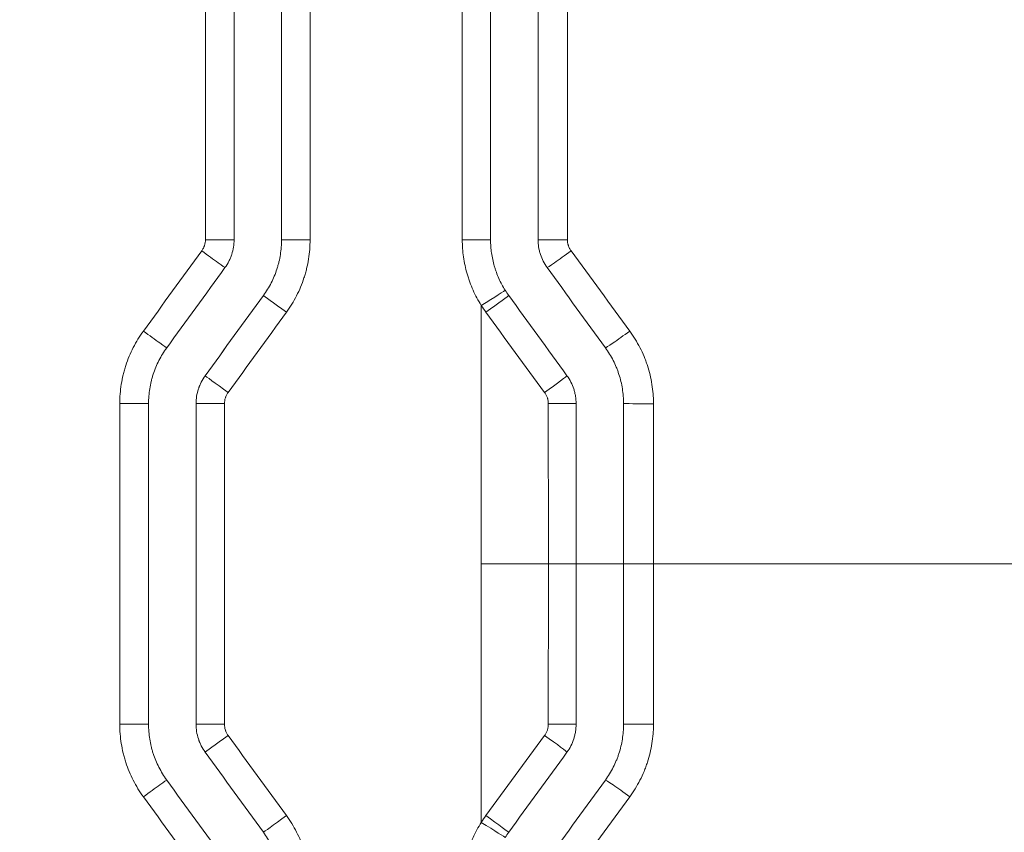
# Model space of a CAD drawing. Header units: millimetres. Extents: x 0 to 594, y 0 to 420.
# Tile 679 of 915: x 279.29 to 284.47, y 332.7 to 336.98. Entities that reach past the tile are written whole.
import ezdxf

# ---------------------------------------------------------------- set-up
doc = ezdxf.new("R2010")
doc.units = ezdxf.units.MM
doc.layers.add('1', color=7, linetype='Continuous', true_color=0xffffff)
doc.styles.add('Arial Unicode MS', font='txt')
doc.dimstyles.get("Standard").update_dxf_attribs({"dimtxt": 0.18, "dimasz": 0.18, "dimexe": 0.18, "dimexo": 0.0625, "dimgap": 0.09, "dimtad": 0, "dimtih": 1, "dimtoh": 1, "dimdec": 4, "dimzin": 0, "dimdsep": 46, "dimtxsty": 'Standard', "dimcen": 0.09, "dimadec": 0, "dimazin": 0, "dimtfac": 1, "dimtdec": 4, "dimtofl": 0, "dimtmove": 0, "dimatfit": 3, "dimfxl": 0, "dimtolj": 1, "dimtzin": 0, "dimarcsym": 0})

# ---------------------------------------------------------------- blocks, each defined once
blk = doc.blocks.new('_U2')
at = {"layer": '1', "color": 18, "lineweight": 13}
for p, q in [((142.3008, 334.4792), (142.3008, 394.7968)), ((368.28, 363.0393), (368.28, 394.7968)), ((142.3008, 392.7968), (235.4192, 392.7968)), ((368.28, 392.7968), (275.1617, 392.7968))]:
    blk.add_line(p, q, dxfattribs=at)
at = {"layer": '1', "color": 18}
for points in [[(142.3008, 392.7968), (145.8008, 393.7346), (145.8008, 391.8589)], [(368.28, 392.7968), (364.78, 391.8589), (364.78, 393.7346)]]:
    blk.add_solid(points, dxfattribs=at)
at = {"layer": '1', "color": 18, "linetype": 'Continuous', "lineweight": 13, "char_height": 2.5, "attachment_point": 7, "line_spacing_factor": 1.047437, "style": 'Arial Unicode MS'}
for s, insert in [('\\fArial Unicode MS|b0|i0;\\W1.0000;4.5', (237.0517, 390.9192)), ('\\fArial Unicode MS|b0|i0;\\W1.0000; LIFT POINT SPAN', (244.1567, 390.9192))]:
    blk.add_mtext(s, dxfattribs=dict(at, insert=insert))

msp = doc.modelspace()

# ---------------------------------------------------------------- linework, layer by layer
at = {"layer": '1', "color": 155, "linetype": 'Continuous', "lineweight": 13}
for p, q in [((280.2658, 335.8211), (280.2658, 337.5062)), ((280.6666, 335.8211), (280.6666, 337.5062)), ((280.8166, 337.5062), (280.8166, 335.8211)), ((281.6177, 335.8211), (281.6177, 337.5062)), ((280.2658, 335.8211), (280.4166, 335.8211)), ((280.6666, 335.8211), (280.6666, 335.8211)), ((280.8166, 335.8211), (280.6666, 335.8211)), ((281.6177, 335.8211), (281.7666, 335.8211)), ((280.5711, 335.5273), (280.5711, 335.5273)), ((280.2643, 335.105), (280.2643, 335.105)), ((279.8151, 334.9581), (279.9665, 334.9581)), ((279.8151, 333.2705), (279.8151, 334.9581)), ((280.2166, 334.9581), (280.2166, 334.9581)), ((280.2166, 333.2705), (280.2166, 334.9581)), ((280.3659, 334.9581), (280.2166, 334.9581)), ((280.3659, 334.9581), (280.3659, 333.2705)), ((279.9665, 333.2705), (279.8151, 333.2705)), ((280.2166, 333.2705), (280.2166, 333.2705)), ((280.2166, 333.2705), (280.3659, 333.2705)), ((280.2643, 333.1236), (280.2643, 333.1236)), ((280.5711, 332.7014), (280.5711, 332.7014))]:
    msp.add_line(p, q, dxfattribs=at)
at = {"layer": '1', "color": 155, "linetype": 'Continuous', "lineweight": 18}
for p, q in [((280.4166, 335.8211), (280.4166, 337.5062)), ((280.6666, 337.5062), (280.6666, 335.8211)), ((281.7666, 337.5062), (281.7666, 335.8211)), ((279.9665, 333.2705), (279.9665, 334.9581)), ((280.2166, 334.9581), (280.2166, 333.2705))]:
    msp.add_line(p, q, dxfattribs=at)
at = {"layer": '1', "color": 155, "linetype": 'Continuous', "lineweight": 13}
for centre, major_axis, ratio, start_param, end_param in [((282.1665, 335.8211), (0.15, 0), 0.000318, 3.167739, 4.742006), ((280.2475, 335.7624), (-0.1213, 0.0882), 0.00321, 1.566378, 3.137624), ((282.1856, 335.7624), (0.1214, 0.0881), 0.018248, 3.163932, 4.736912), ((281.7166, 335.4747), (0.1269, 0.0799), 0.004248, 4.719134, 6.28993), ((280.7455, 337.0487), (-113.0247, -155.5674), 0.003917, 1.561148, 1.563862), ((280.6925, 335.4391), (0.1214, -0.0882), 0.000819, 3.148041, 4.711262), ((281.7407, 335.4391), (-0.1214, -0.0882), 0.005431, 1.578269, 3.148041), ((280.8442, 336.8476), (-109.5083, -150.5203), 0.003792, 1.561392, 1.564197), ((279.9407, 335.3402), (-0.1213, 0.0882), 0.004859, 1.564109, 3.135354), ((282.4922, 335.3402), (0.1214, 0.0881), 0.027236, 3.175407, 4.748262), ((280.3857, 335.0169), (0.1213, -0.0882), 0.002467, 3.148041, 4.708993), ((282.0475, 335.0169), (-0.1214, -0.0882), 0.014944, 1.590918, 3.148042), ((282.0666, 334.9581), (-0.15, 0), 0.000298, 1.596876, 3.149564), ((282.6163, 334.9581), (0.15, 0), 0.00139, 3.189563, 4.763653), ((282.0666, 333.2705), (0.15, 0), 0.000298, 6.275214, 7.827902), ((282.6163, 333.2705), (-0.15, 0), 0.00139, 4.661125, 6.235215), ((280.3857, 333.2118), (-0.1213, -0.0882), 0.002467, 4.715785, 6.276737), ((280.8198, 331.5131), (104.914, -144.2046), 0.003632, 1.577005, 1.579933), ((282.0475, 333.2118), (0.1214, -0.0882), 0.014944, 6.276736, 7.83386), ((280.7316, 331.2488), (110.8117, -152.521), 0.00384, 1.57753, 1.580299), ((279.9407, 332.8885), (0.1213, 0.0882), 0.004859, 0.006238, 1.577483), ((282.4922, 332.8885), (-0.1214, 0.0881), 0.027236, 4.676515, 6.249371), ((280.6925, 332.7895), (-0.1214, -0.0882), 0.000819, 4.713516, 6.276737), ((281.7407, 332.7895), (0.1214, -0.0882), 0.005431, 6.276737, 7.846509), ((281.7166, 332.7539), (0.1269, -0.0799), 0.004248, 6.276441, 7.847237)]:
    msp.add_ellipse(centre, major_axis=major_axis, ratio=ratio, start_param=start_param, end_param=end_param, dxfattribs=at)
at = {"layer": '1', "color": 155, "linetype": 'Continuous', "lineweight": 18}
for centre, major_axis, ratio, start_param, end_param in [((280.825, 337.4653), (-107.6888, -148.222), 0.003732, 1.558575, 1.561424), ((280.83, 337.0451), (-107.6043, -148.1056), 0.003729, 1.560406, 1.563257), ((280.9084, 330.8575), (117.2775, -161.422), 0.004064, 1.579266, 1.581882), ((280.823, 330.7714), (107.4425, -147.883), 0.003724, 1.580148, 1.583003)]:
    msp.add_ellipse(centre, major_axis=major_axis, ratio=ratio, start_param=start_param, end_param=end_param, dxfattribs=at)
for points, degree in [([(282.0166, 337.5062), (282.0166, 336.9445), (282.0166, 336.3828), (282.0166, 335.8211)], 3), ([(282.0643, 335.6742), (282.1666, 335.5335), (282.2688, 335.3927), (282.371, 335.252)], 3), ([(281.8435, 335.5547), (281.8494, 335.5454), (281.8556, 335.5362), (281.8621, 335.5273)], 3), ([(281.8621, 335.5273), (281.9643, 335.3865), (282.0666, 335.2458), (282.1688, 335.105)], 3), ([(282.2166, 334.9581), (282.2166, 334.6768), (282.2166, 334.3956), (282.2166, 334.1143)], 3), ([(282.4665, 334.9581), (282.4665, 334.6768), (282.4665, 334.3956), (282.4665, 334.1143)], 3), ([(282.2165, 334.1143), (282.2999, 334.1143), (282.3832, 334.1143), (282.4665, 334.1143)], 3), ([(282.2166, 334.1143), (282.2166, 334.0703), (282.2166, 334.0263), (282.2166, 333.9822)], 3), ([(282.4665, 334.1143), (282.4665, 333.8331), (282.4665, 333.5518), (282.4665, 333.2705)], 3), ([(282.2166, 333.2705), (282.2166, 333.9832)], 1), ([(282.1688, 333.1236), (282.0666, 332.9829), (281.9643, 332.8421), (281.8621, 332.7014)], 3), ([(282.371, 332.9767), (282.2688, 332.8359), (282.1666, 332.6952), (282.0643, 332.5544)], 3), ([(281.8621, 332.7014), (281.8556, 332.6924), (281.8494, 332.6833), (281.8435, 332.674)], 3)]:
    msp.add_open_spline(points, degree=degree, dxfattribs=at)
at = {"layer": '1', "color": 155, "linetype": 'Continuous', "lineweight": 13}
for points in [[(282.1708, 337.5062), (282.1708, 336.9445), (282.1709, 336.3828), (282.171, 335.8211)], [(279.9395, 335.3402), (280.0419, 335.4809), (280.1443, 335.6216), (280.2467, 335.7624)], [(282.1902, 335.7623), (282.2931, 335.6216), (282.3961, 335.4808), (282.499, 335.34)], [(281.7178, 335.4747), (281.7255, 335.4626), (281.7336, 335.4507), (281.7421, 335.4391)], [(282.0512, 335.0168), (281.9482, 335.1576), (281.8452, 335.2983), (281.7421, 335.4391)], [(282.0707, 334.1143), (282.0706, 334.3956), (282.0705, 334.6768), (282.0705, 334.958)], [(282.624, 334.9579), (282.6241, 334.6767), (282.6242, 334.3955), (282.6243, 334.1143)], [(282.0705, 333.2706), (282.0705, 333.5518), (282.0706, 333.8331), (282.0707, 334.1143)], [(282.6243, 334.1143), (282.6242, 333.8331), (282.6241, 333.5519), (282.624, 333.2707)], [(281.7421, 332.7895), (281.8452, 332.9303), (281.9482, 333.071), (282.0512, 333.2118)], [(280.2467, 332.4663), (280.1443, 332.607), (280.0419, 332.7477), (279.9395, 332.8885)], [(282.499, 332.8886), (282.3961, 332.7478), (282.2931, 332.6071), (282.1902, 332.4663)], [(281.7178, 332.7539), (281.7255, 332.766), (281.7336, 332.7779), (281.7421, 332.7895)]]:
    msp.add_open_spline(points, degree=3, dxfattribs=at)
for points, knots in [([(280.2467, 335.7624), (280.2498, 335.7666), (280.2525, 335.7711), (280.2561, 335.7781), (280.2577, 335.7816), (280.2591, 335.7853), (280.2601, 335.7878), (280.2605, 335.789), (280.2625, 335.7953), (280.2637, 335.8004), (280.2654, 335.8107), (280.2658, 335.8159), (280.2658, 335.8211)], [0, 0, 0, 0, 0.25, 0.25, 0.375, 0.4375, 0.4375, 0.5, 0.5, 0.75, 0.75, 1, 1, 1, 1]), ([(280.5711, 335.5273), (280.5789, 335.5379), (280.5862, 335.5488), (280.5998, 335.5711), (280.6125, 335.5939), (280.6234, 335.6175), (280.6334, 335.6416), (280.638, 335.6539), (280.6431, 335.6695), (280.6441, 335.6726), (280.646, 335.679), (280.6469, 335.6821), (280.6496, 335.6916), (280.6512, 335.698), (280.6558, 335.7171), (280.6609, 335.7428), (280.664, 335.7687), (280.6661, 335.7948), (280.6666, 335.8079), (280.6666, 335.8211)], [0, 0, 0, 0, 0.125, 0.125, 0.25, 0.375, 0.375, 0.5, 0.5, 0.53125, 0.53125, 0.5625, 0.5625, 0.625, 0.625, 0.75, 0.875, 0.875, 1, 1, 1, 1]), ([(280.8166, 335.8211), (280.8166, 335.804), (280.8159, 335.7869), (280.8132, 335.753), (280.8092, 335.7192), (280.8025, 335.6859), (280.7966, 335.661), (280.7944, 335.6528), (280.7909, 335.6404), (280.7897, 335.6363), (280.7872, 335.6281), (280.7859, 335.624), (280.7793, 335.6037), (280.7734, 335.5877), (280.7604, 335.5564), (280.7462, 335.5257), (280.7296, 335.4961), (280.7118, 335.4672), (280.7023, 335.453), (280.6922, 335.4391)], [0, 0, 0, 0, 0.125, 0.125, 0.25, 0.375, 0.375, 0.4375, 0.4375, 0.46875, 0.46875, 0.5, 0.5, 0.625, 0.625, 0.75, 0.875, 0.875, 1, 1, 1, 1]), ([(281.7178, 335.4747), (281.7096, 335.4877), (281.6942, 335.5141), (281.6741, 335.5552), (281.6625, 335.5835), (281.656, 335.6014), (281.6547, 335.6051), (281.6522, 335.6123), (281.6485, 335.6232), (281.6451, 335.6341), (281.6388, 335.656), (281.6315, 335.6855), (281.6235, 335.7301), (281.6203, 335.7603), (281.6182, 335.7906), (281.6177, 335.8058), (281.6177, 335.8211)], [0, 0, 0, 0, 0.125, 0.25, 0.375, 0.375, 0.40625, 0.40625, 0.4375, 0.5, 0.5, 0.625, 0.75, 0.875, 0.875, 1, 1, 1, 1]), ([(282.171, 335.8211), (282.171, 335.8158), (282.1714, 335.8106), (282.1726, 335.8028), (282.1734, 335.799), (282.1744, 335.7952), (282.1751, 335.7926), (282.1755, 335.7914), (282.1776, 335.7851), (282.1796, 335.7803), (282.1831, 335.7734), (282.1844, 335.7711), (282.1872, 335.7666), (282.1886, 335.7645), (282.1902, 335.7623)], [0, 0, 0, 0, 0.25, 0.25, 0.375, 0.4375, 0.4375, 0.5, 0.5, 0.75, 0.75, 0.875, 0.875, 1, 1, 1, 1]), ([(281.7178, 334.1143), (281.7178, 334.5101), (281.7178, 334.9636), (281.7178, 335.4171), (281.7178, 335.4747)], [0, 0, 0, 0, 0.872891, 1, 1, 1, 1]), ([(279.8151, 334.9581), (279.8151, 334.9752), (279.8158, 334.9923), (279.8185, 335.0262), (279.8225, 335.06), (279.8292, 335.0933), (279.8351, 335.1182), (279.8373, 335.1265), (279.8408, 335.1388), (279.842, 335.1429), (279.8445, 335.1511), (279.8458, 335.1552), (279.8524, 335.1756), (279.8583, 335.1915), (279.8713, 335.2228), (279.8855, 335.2536), (279.9021, 335.2831), (279.9199, 335.3121), (279.9294, 335.3263), (279.9395, 335.3402)], [0, 0, 0, 0, 0.125, 0.125, 0.25, 0.375, 0.375, 0.4375, 0.4375, 0.46875, 0.46875, 0.5, 0.5, 0.625, 0.625, 0.75, 0.875, 0.875, 1, 1, 1, 1]), ([(282.499, 335.34), (282.5091, 335.3262), (282.5186, 335.312), (282.5365, 335.283), (282.5532, 335.2534), (282.5675, 335.2225), (282.5774, 335.1989), (282.5805, 335.1909), (282.585, 335.1788), (282.5865, 335.1748), (282.5893, 335.1667), (282.5907, 335.1626), (282.5973, 335.1423), (282.6019, 335.1259), (282.6099, 335.0929), (282.6165, 335.0597), (282.6206, 335.0261), (282.6226, 335.0006), (282.6234, 334.9879), (282.6238, 334.975), (282.6239, 334.9665), (282.624, 334.9622), (282.624, 334.9579)], [0, 0, 0, 0, 0.125, 0.125, 0.25, 0.375, 0.375, 0.4375, 0.4375, 0.46875, 0.46875, 0.5, 0.5, 0.625, 0.625, 0.75, 0.875, 0.875, 0.9375, 0.96875, 0.96875, 1, 1, 1, 1]), ([(280.2166, 334.9581), (280.2166, 334.9713), (280.2176, 334.9843), (280.2217, 335.01), (280.2247, 335.0227), (280.2298, 335.0383), (280.2309, 335.0415), (280.2332, 335.0476), (280.2343, 335.0507), (280.2381, 335.0598), (280.2408, 335.0657), (280.2497, 335.0832), (280.2566, 335.0944), (280.2643, 335.105)], [0, 0, 0, 0, 0.25, 0.25, 0.5, 0.5, 0.5625, 0.5625, 0.625, 0.625, 0.75, 0.75, 1, 1, 1, 1]), ([(280.385, 335.0169), (280.3819, 335.0126), (280.3792, 335.0081), (280.3756, 335.0011), (280.374, 334.9976), (280.3726, 334.9939), (280.3716, 334.9914), (280.3712, 334.9902), (280.3692, 334.9839), (280.368, 334.9789), (280.3663, 334.9686), (280.3659, 334.9634), (280.3659, 334.9581)], [0, 0, 0, 0, 0.25, 0.25, 0.375, 0.4375, 0.4375, 0.5, 0.5, 0.75, 0.75, 1, 1, 1, 1]), ([(282.0705, 334.958), (282.0705, 334.9633), (282.0701, 334.9686), (282.0688, 334.9763), (282.068, 334.9801), (282.067, 334.984), (282.0663, 334.9865), (282.0659, 334.9878), (282.0639, 334.994), (282.0598, 335.0037), (282.0543, 335.0126), (282.0512, 335.0168)], [0, 0, 0, 0, 0.25, 0.25, 0.375, 0.4375, 0.4375, 0.5, 0.5, 0.75, 1, 1, 1, 1]), ([(281.7178, 332.7539), (281.7178, 332.8115), (281.7178, 333.265), (281.7178, 333.7185), (281.7178, 334.1143)], [0, 0, 0, 0, 0.127109, 1, 1, 1, 1]), ([(279.9395, 332.8885), (279.9294, 332.9024), (279.9199, 332.9165), (279.9021, 332.9455), (279.8855, 332.9751), (279.8713, 333.0058), (279.8583, 333.0371), (279.8524, 333.0531), (279.8458, 333.0734), (279.8445, 333.0775), (279.842, 333.0857), (279.8408, 333.0898), (279.8373, 333.1022), (279.8351, 333.1104), (279.8292, 333.1353), (279.8225, 333.1686), (279.8185, 333.2024), (279.8158, 333.2363), (279.8151, 333.2534), (279.8151, 333.2705)], [0, 0, 0, 0, 0.125, 0.125, 0.25, 0.375, 0.375, 0.5, 0.5, 0.53125, 0.53125, 0.5625, 0.5625, 0.625, 0.625, 0.75, 0.875, 0.875, 1, 1, 1, 1]), ([(280.2643, 333.1236), (280.2566, 333.1343), (280.2497, 333.1454), (280.2408, 333.1629), (280.2381, 333.1688), (280.2343, 333.1779), (280.2332, 333.181), (280.2309, 333.1872), (280.2298, 333.1903), (280.2247, 333.2059), (280.2217, 333.2186), (280.2176, 333.2443), (280.2166, 333.2573), (280.2166, 333.2705)], [0, 0, 0, 0, 0.25, 0.25, 0.375, 0.375, 0.4375, 0.4375, 0.5, 0.5, 0.75, 0.75, 1, 1, 1, 1]), ([(280.3659, 333.2705), (280.3659, 333.2653), (280.3663, 333.2601), (280.368, 333.2498), (280.3692, 333.2447), (280.3712, 333.2384), (280.3716, 333.2372), (280.3726, 333.2347), (280.374, 333.231), (280.3756, 333.2275), (280.3792, 333.2205), (280.3819, 333.216), (280.385, 333.2118)], [0, 0, 0, 0, 0.25, 0.25, 0.5, 0.5, 0.5625, 0.5625, 0.625, 0.75, 0.75, 1, 1, 1, 1]), ([(282.0512, 333.2118), (282.0543, 333.2161), (282.0598, 333.225), (282.0639, 333.2346), (282.0659, 333.2409), (282.0663, 333.2421), (282.067, 333.2447), (282.068, 333.2485), (282.0688, 333.2523), (282.0701, 333.2601), (282.0705, 333.2653), (282.0705, 333.2706)], [0, 0, 0, 0, 0.25, 0.5, 0.5, 0.5625, 0.5625, 0.625, 0.75, 0.75, 1, 1, 1, 1]), ([(282.624, 333.2707), (282.624, 333.2665), (282.6239, 333.2622), (282.6238, 333.2536), (282.6234, 333.2408), (282.6226, 333.228), (282.6206, 333.2026), (282.6165, 333.1689), (282.6099, 333.1357), (282.6019, 333.1027), (282.5973, 333.0863), (282.5907, 333.066), (282.5893, 333.0619), (282.5865, 333.0538), (282.585, 333.0498), (282.5805, 333.0377), (282.5774, 333.0298), (282.5675, 333.0061), (282.5532, 332.9753), (282.5365, 332.9456), (282.5186, 332.9166), (282.5091, 332.9025), (282.499, 332.8886)], [0, 0, 0, 0, 0.03125, 0.03125, 0.0625, 0.125, 0.125, 0.25, 0.375, 0.375, 0.5, 0.5, 0.53125, 0.53125, 0.5625, 0.5625, 0.625, 0.625, 0.75, 0.875, 0.875, 1, 1, 1, 1]), ([(280.6922, 332.7895), (280.7023, 332.7757), (280.7118, 332.7615), (280.7296, 332.7325), (280.7462, 332.703), (280.7604, 332.6722), (280.7734, 332.6409), (280.7793, 332.625), (280.7859, 332.6046), (280.7872, 332.6006), (280.7897, 332.5923), (280.7909, 332.5882), (280.7944, 332.5759), (280.7966, 332.5676), (280.8025, 332.5427), (280.8092, 332.5094), (280.8132, 332.4756), (280.8159, 332.4417), (280.8166, 332.4246), (280.8166, 332.4075)], [0, 0, 0, 0, 0.125, 0.125, 0.25, 0.375, 0.375, 0.5, 0.5, 0.53125, 0.53125, 0.5625, 0.5625, 0.625, 0.625, 0.75, 0.875, 0.875, 1, 1, 1, 1]), ([(281.6177, 332.4075), (281.6177, 332.4228), (281.6182, 332.4381), (281.6203, 332.4684), (281.6235, 332.4985), (281.6315, 332.5432), (281.6388, 332.5726), (281.6451, 332.5945), (281.6485, 332.6055), (281.6522, 332.6163), (281.6547, 332.6236), (281.656, 332.6272), (281.6625, 332.6452), (281.6741, 332.6735), (281.6942, 332.7145), (281.7096, 332.7409), (281.7178, 332.7539)], [0, 0, 0, 0, 0.125, 0.125, 0.25, 0.375, 0.5, 0.5, 0.5625, 0.59375, 0.59375, 0.625, 0.625, 0.75, 0.875, 1, 1, 1, 1]), ([(280.6666, 332.4075), (280.6666, 332.4207), (280.6661, 332.4338), (280.664, 332.4599), (280.6609, 332.4859), (280.6558, 332.5115), (280.6512, 332.5306), (280.6496, 332.537), (280.6469, 332.5465), (280.646, 332.5497), (280.6441, 332.556), (280.6431, 332.5591), (280.638, 332.5748), (280.6334, 332.587), (280.6234, 332.6111), (280.6125, 332.6348), (280.5998, 332.6575), (280.5862, 332.6798), (280.5789, 332.6907), (280.5711, 332.7014)], [0, 0, 0, 0, 0.125, 0.125, 0.25, 0.375, 0.375, 0.4375, 0.4375, 0.46875, 0.46875, 0.5, 0.5, 0.625, 0.625, 0.75, 0.875, 0.875, 1, 1, 1, 1])]:
    msp.add_open_spline(points, degree=3, knots=knots, dxfattribs=at)
at = {"layer": '1', "color": 155, "linetype": 'Continuous', "lineweight": 18}
for points, knots in [([(280.3688, 335.6742), (280.3766, 335.6849), (280.3834, 335.696), (280.3923, 335.7135), (280.3951, 335.7194), (280.3988, 335.7285), (280.4, 335.7316), (280.4023, 335.7378), (280.4034, 335.7409), (280.4084, 335.7565), (280.4115, 335.7692), (280.4155, 335.7949), (280.4166, 335.8079), (280.4166, 335.8211)], [0, 0, 0, 0, 0.25, 0.25, 0.375, 0.375, 0.4375, 0.4375, 0.5, 0.5, 0.75, 0.75, 1, 1, 1, 1]), ([(280.6666, 335.8211), (280.6666, 335.8079), (280.6661, 335.7948), (280.664, 335.7687), (280.6609, 335.7428), (280.6558, 335.7171), (280.6512, 335.698), (280.6496, 335.6916), (280.6469, 335.6821), (280.646, 335.679), (280.644, 335.6726), (280.6431, 335.6695), (280.638, 335.6539), (280.6334, 335.6416), (280.6234, 335.6175), (280.6125, 335.5939), (280.5998, 335.5711), (280.5861, 335.5488), (280.5789, 335.5379), (280.5711, 335.5273)], [0, 0, 0, 0, 0.125, 0.125, 0.25, 0.375, 0.375, 0.4375, 0.4375, 0.46875, 0.46875, 0.5, 0.5, 0.625, 0.625, 0.75, 0.875, 0.875, 1, 1, 1, 1]), ([(281.7666, 335.8211), (281.7666, 335.8094), (281.767, 335.7976), (281.7687, 335.7743), (281.7711, 335.7511), (281.7772, 335.7168), (281.7829, 335.6941), (281.7877, 335.6773), (281.7903, 335.6689), (281.7931, 335.6605), (281.795, 335.6549), (281.796, 335.6522), (281.8011, 335.6383), (281.8099, 335.6166), (281.8254, 335.585), (281.8372, 335.5647), (281.8435, 335.5547)], [0, 0, 0, 0, 0.125, 0.125, 0.25, 0.375, 0.5, 0.5, 0.5625, 0.59375, 0.59375, 0.625, 0.625, 0.75, 0.875, 1, 1, 1, 1]), ([(282.0166, 335.8211), (282.0166, 335.8079), (282.0176, 335.7949), (282.0207, 335.7755), (282.022, 335.7691), (282.0243, 335.7596), (282.0251, 335.7564), (282.0269, 335.7501), (282.0278, 335.7469), (282.0329, 335.7313), (282.0379, 335.7192), (282.0497, 335.696), (282.0566, 335.6849), (282.0643, 335.6742)], [0, 0, 0, 0, 0.25, 0.25, 0.375, 0.375, 0.4375, 0.4375, 0.5, 0.5, 0.75, 0.75, 1, 1, 1, 1]), ([(279.9665, 334.9581), (279.9665, 334.9713), (279.9671, 334.9844), (279.9691, 335.0105), (279.9722, 335.0365), (279.9773, 335.0621), (279.9819, 335.0812), (279.9836, 335.0876), (279.9863, 335.0971), (279.9872, 335.1003), (279.9891, 335.1066), (279.9901, 335.1097), (279.9952, 335.1254), (279.9997, 335.1376), (280.0097, 335.1617), (280.0206, 335.1854), (280.0334, 335.2081), (280.047, 335.2304), (280.0543, 335.2413), (280.062, 335.252)], [0, 0, 0, 0, 0.125, 0.125, 0.25, 0.375, 0.375, 0.4375, 0.4375, 0.46875, 0.46875, 0.5, 0.5, 0.625, 0.625, 0.75, 0.875, 0.875, 1, 1, 1, 1]), ([(282.371, 335.252), (282.3788, 335.2413), (282.386, 335.2304), (282.3997, 335.2081), (282.4125, 335.1853), (282.4234, 335.1615), (282.4309, 335.1433), (282.4333, 335.1372), (282.4368, 335.1279), (282.4379, 335.1248), (282.44, 335.1186), (282.4411, 335.1155), (282.4461, 335.0998), (282.4497, 335.0872), (282.4558, 335.0619), (282.4608, 335.0363), (282.4639, 335.0105), (282.4659, 334.9844), (282.4665, 334.9713), (282.4665, 334.9581)], [0, 0, 0, 0, 0.125, 0.125, 0.25, 0.375, 0.375, 0.4375, 0.4375, 0.46875, 0.46875, 0.5, 0.5, 0.625, 0.625, 0.75, 0.875, 0.875, 1, 1, 1, 1]), ([(280.2643, 335.105), (280.2566, 335.0944), (280.2497, 335.0832), (280.2408, 335.0657), (280.2381, 335.0598), (280.2343, 335.0507), (280.2331, 335.0476), (280.2309, 335.0415), (280.2298, 335.0383), (280.2247, 335.0227), (280.2217, 335.01), (280.2176, 334.9843), (280.2166, 334.9713), (280.2166, 334.9581)], [0, 0, 0, 0, 0.25, 0.25, 0.375, 0.375, 0.4375, 0.4375, 0.5, 0.5, 0.75, 0.75, 1, 1, 1, 1]), ([(282.1688, 335.105), (282.1766, 335.0944), (282.1834, 335.0832), (282.1952, 335.06), (282.2002, 335.048), (282.2053, 335.0323), (282.2063, 335.0292), (282.2081, 335.0228), (282.2089, 335.0197), (282.2112, 335.0101), (282.2125, 335.0037), (282.2155, 334.9843), (282.2166, 334.9713), (282.2166, 334.9581)], [0, 0, 0, 0, 0.25, 0.25, 0.5, 0.5, 0.5625, 0.5625, 0.625, 0.625, 0.75, 0.75, 1, 1, 1, 1]), ([(282.0707, 334.1143), (282.0119, 334.1143), (281.9531, 334.1143), (281.8354, 334.1143), (281.7766, 334.1143), (281.7178, 334.1143)], [0, 0, 0, 0, 0.5, 0.5, 1, 1, 1, 1]), ([(282.0707, 334.1143), (282.0756, 334.1143), (282.0804, 334.1143), (282.09, 334.1143), (282.0995, 334.1143), (282.1088, 334.1143), (282.1158, 334.1143), (282.1181, 334.1143), (282.1226, 334.1143), (282.1249, 334.1143), (282.1315, 334.1143), (282.1402, 334.1143), (282.1483, 334.1143), (282.1543, 334.1143), (282.1562, 334.1143), (282.1601, 334.1143), (282.162, 334.1143), (282.1676, 334.1143), (282.1746, 334.1143), (282.1842, 334.1143), (282.1898, 334.1143), (282.1931, 334.1143), (282.1938, 334.1143), (282.195, 334.1143), (282.1957, 334.1143), (282.1975, 334.1143), (282.1987, 334.1143), (282.202, 334.1143), (282.206, 334.1143), (282.2092, 334.1143), (282.2112, 334.1143), (282.2122, 334.1143), (282.213, 334.1143), (282.2135, 334.1143), (282.2137, 334.1143), (282.2149, 334.1143), (282.2162, 334.1143), (282.2166, 334.1143), (282.2166, 334.1143)], [0, 0, 0, 0, 0.0625, 0.0625, 0.125, 0.1875, 0.1875, 0.21875, 0.21875, 0.25, 0.25, 0.3125, 0.375, 0.375, 0.40625, 0.40625, 0.4375, 0.4375, 0.5, 0.5625, 0.625, 0.625, 0.640625, 0.640625, 0.65625, 0.65625, 0.6875, 0.6875, 0.75, 0.8125, 0.8125, 0.84375, 0.859375, 0.859375, 0.875, 0.875, 0.9375, 1, 1, 1, 1]), ([(282.4665, 334.1143), (282.4667, 334.1143), (282.4672, 334.1143), (282.4687, 334.1143), (282.4706, 334.1143), (282.4734, 334.1143), (282.4755, 334.1143), (282.4759, 334.1143), (282.4768, 334.1143), (282.4773, 334.1143), (282.4787, 334.1143), (282.4797, 334.1143), (282.4829, 334.1143), (282.4875, 334.1143), (282.493, 334.1143), (282.4974, 334.1143), (282.4997, 334.1143), (282.5021, 334.1143), (282.5037, 334.1143), (282.5045, 334.1143), (282.5087, 334.1143), (282.5156, 334.1143), (282.527, 334.1143), (282.5352, 334.1143), (282.5416, 334.1143), (282.5437, 334.1143), (282.5481, 334.1143), (282.5503, 334.1143), (282.557, 334.1143), (282.566, 334.1143), (282.5754, 334.1143), (282.5826, 334.1143), (282.585, 334.1143), (282.5898, 334.1143), (282.5923, 334.1143), (282.5996, 334.1143), (282.6095, 334.1143), (282.6193, 334.1143), (282.6243, 334.1143)], [0, 0, 0, 0, 0.0625, 0.0625, 0.125, 0.1875, 0.1875, 0.203125, 0.203125, 0.21875, 0.21875, 0.25, 0.25, 0.3125, 0.375, 0.375, 0.40625, 0.421875, 0.421875, 0.4375, 0.4375, 0.5, 0.5625, 0.625, 0.625, 0.65625, 0.65625, 0.6875, 0.6875, 0.75, 0.8125, 0.8125, 0.84375, 0.84375, 0.875, 0.875, 0.9375, 1, 1, 1, 1]), ([(285.0876, 334.1143), (284.8834, 334.1143), (284.6789, 334.1143), (284.2694, 334.1143), (284.0644, 334.1143), (283.7565, 334.1143), (283.6538, 334.1143), (283.4483, 334.1143), (283.3454, 334.1143), (283.1396, 334.1143), (283.0366, 334.1143), (282.8306, 334.1143), (282.7275, 334.1143), (282.6243, 334.1143)], [0, 0, 0, 0, 0.25, 0.25, 0.5, 0.5, 0.625, 0.625, 0.75, 0.75, 0.875, 0.875, 1, 1, 1, 1]), ([(280.062, 332.9767), (280.0543, 332.9873), (280.047, 332.9982), (280.0334, 333.0205), (280.0206, 333.0433), (280.0097, 333.0669), (279.9997, 333.091), (279.9952, 333.1033), (279.9901, 333.1189), (279.9891, 333.122), (279.9872, 333.1284), (279.9863, 333.1315), (279.9836, 333.141), (279.9819, 333.1474), (279.9773, 333.1665), (279.9722, 333.1922), (279.9691, 333.2181), (279.9671, 333.2442), (279.9665, 333.2573), (279.9665, 333.2705)], [0, 0, 0, 0, 0.125, 0.125, 0.25, 0.375, 0.375, 0.5, 0.5, 0.53125, 0.53125, 0.5625, 0.5625, 0.625, 0.625, 0.75, 0.875, 0.875, 1, 1, 1, 1]), ([(280.2166, 333.2705), (280.2166, 333.2573), (280.2176, 333.2443), (280.2217, 333.2186), (280.2247, 333.2059), (280.2298, 333.1903), (280.2309, 333.1872), (280.2331, 333.181), (280.2343, 333.1779), (280.2381, 333.1688), (280.2408, 333.1629), (280.2497, 333.1454), (280.2566, 333.1343), (280.2643, 333.1236)], [0, 0, 0, 0, 0.25, 0.25, 0.5, 0.5, 0.5625, 0.5625, 0.625, 0.625, 0.75, 0.75, 1, 1, 1, 1]), ([(282.2166, 333.2705), (282.2166, 333.2573), (282.2155, 333.2443), (282.2125, 333.2249), (282.2112, 333.2185), (282.2089, 333.209), (282.2081, 333.2058), (282.2063, 333.1995), (282.2053, 333.1963), (282.2002, 333.1807), (282.1952, 333.1686), (282.1834, 333.1454), (282.1766, 333.1343), (282.1688, 333.1236)], [0, 0, 0, 0, 0.25, 0.25, 0.375, 0.375, 0.4375, 0.4375, 0.5, 0.5, 0.75, 0.75, 1, 1, 1, 1]), ([(282.4665, 333.2705), (282.4665, 333.2573), (282.4659, 333.2442), (282.4639, 333.2182), (282.4608, 333.1923), (282.4558, 333.1668), (282.4497, 333.1414), (282.4461, 333.1288), (282.4411, 333.1132), (282.44, 333.11), (282.4379, 333.1038), (282.4368, 333.1007), (282.4333, 333.0914), (282.4309, 333.0853), (282.4234, 333.0671), (282.4125, 333.0434), (282.3997, 333.0206), (282.386, 332.9983), (282.3788, 332.9873), (282.371, 332.9767)], [0, 0, 0, 0, 0.125, 0.125, 0.25, 0.375, 0.375, 0.5, 0.5, 0.53125, 0.53125, 0.5625, 0.5625, 0.625, 0.625, 0.75, 0.875, 0.875, 1, 1, 1, 1]), ([(280.5711, 332.7014), (280.5789, 332.6907), (280.5861, 332.6798), (280.5998, 332.6575), (280.6125, 332.6348), (280.6234, 332.6111), (280.6334, 332.587), (280.638, 332.5748), (280.6431, 332.5591), (280.644, 332.556), (280.646, 332.5497), (280.6469, 332.5465), (280.6496, 332.537), (280.6512, 332.5306), (280.6558, 332.5115), (280.6609, 332.4859), (280.664, 332.4599), (280.6661, 332.4338), (280.6666, 332.4207), (280.6666, 332.4075)], [0, 0, 0, 0, 0.125, 0.125, 0.25, 0.375, 0.375, 0.5, 0.5, 0.53125, 0.53125, 0.5625, 0.5625, 0.625, 0.625, 0.75, 0.875, 0.875, 1, 1, 1, 1])]:
    msp.add_open_spline(points, degree=3, knots=knots, dxfattribs=at)

# ---------------------------------------------------------------- dimensions: what is measured, and where the dimension line sits
at = {"layer": '1', "color": 18, "linetype": 'Continuous', "lineweight": 13}
dim = msp.add_linear_dim(base=(142.3008, 392.7968), p1=(368.28, 363.0393), p2=(142.3008, 334.4792), text=' <> \\fArial Unicode MS|b0|i0;\\C18;{\\H1.00x;\\fArial Unicode MS|b0|i0; LIFT POINT SPAN\\fArial Unicode MS|b0|i0;}\\C18;', dimstyle='Standard', override={"dimtxt": 2.5, "dimasz": 3.5, "dimexe": 2, "dimexo": 0, "dimgap": 1.5, "dimtih": 1, "dimtoh": 1, "dimdec": 1, "dimlfac": 0.02, "dimzin": 8, "dimdsep": 46, "dimlunit": 2, "dimtxsty": 'Arial Unicode MS', "dimsah": 1, "dimse1": 0, "dimse2": 0, "dimsd1": 0, "dimsd2": 0, "dimclrd": 18, "dimclre": 18, "dimclrt": 18, "dimtol": 0, "dimtm": -0.1, "dimtfac": 1.4, "dimtdec": 2, "dimtofl": 1, "dimtmove": 0, "dimtzin": 8, "dimlwd": 13, "dimlwe": 13}, dxfattribs=at)
dim.commit()
dim.dimension.update_dxf_attribs({"geometry": '_U2', "text_midpoint": (255.2904, 392.7968), "dimtype": 160})

doc.saveas('drawing.dxf')
